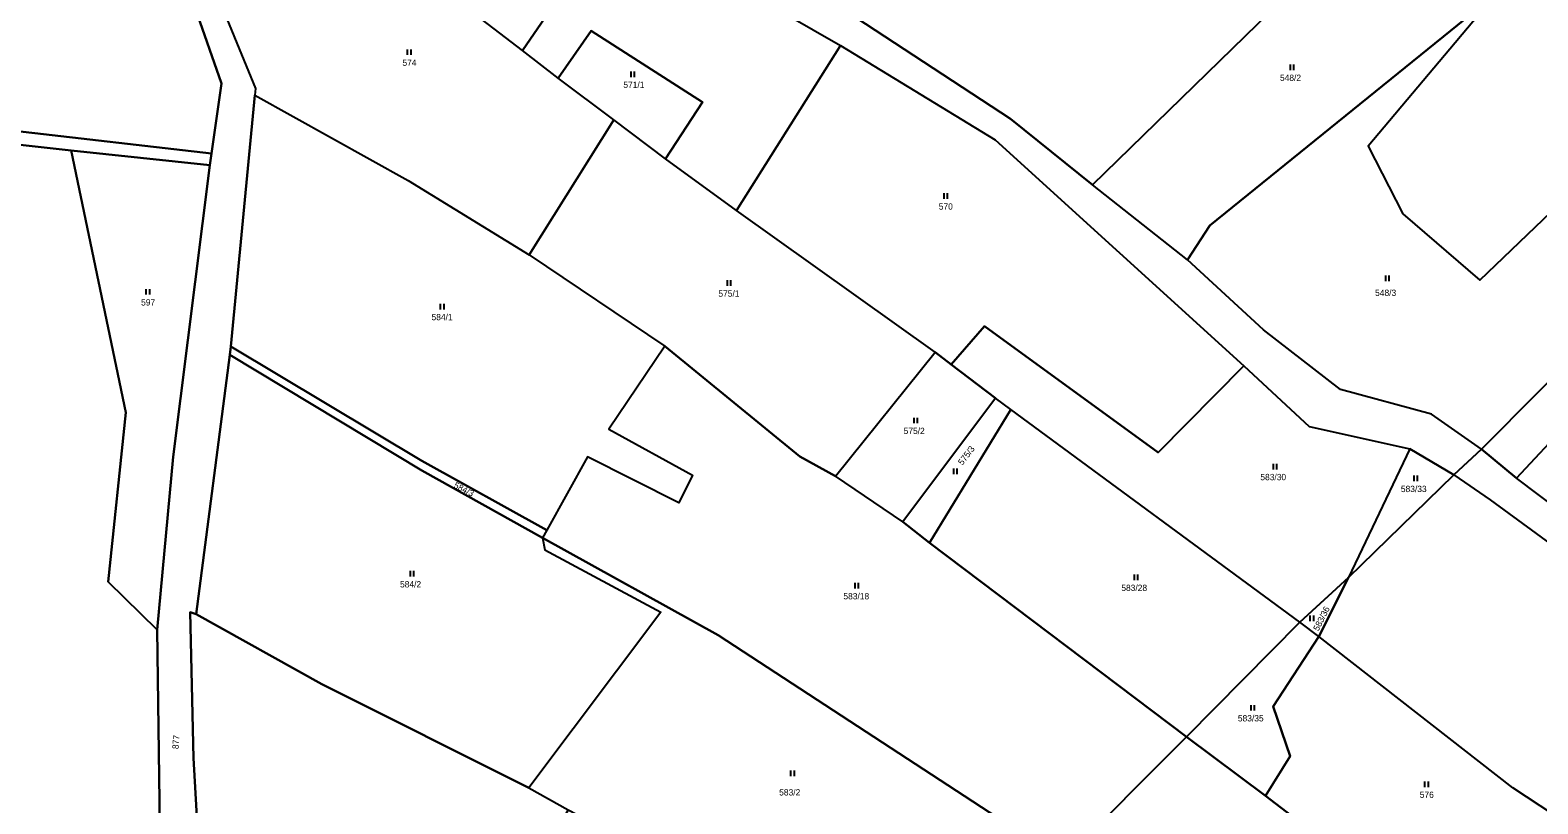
# Model space of a CAD drawing. Extents: x -654083 to -650132, y -1099819 to -1096699.
# Drawn here: x -651503.4 to -651096.5, y -1099463.2 to -1099254.3 of the extents above; entities that cross this region are included whole.
import ezdxf

# ---------------------------------------------------------------- set-up
doc = ezdxf.new("R2010")
doc.units = 0
for name, color, linetype in [('Obvody jako plochy', 7, 'Continuous'), ('Parcelní čísla', 7, 'Continuous'), ('Značky kultur', 7, 'Continuous')]:
    doc.layers.add(name, color=color, linetype=linetype)

msp = doc.modelspace()

# ---------------------------------------------------------------- linework, layer by layer
at = {"layer": 'Obvody jako plochy'}
for points in [[(-651361.41, -1099214.97), (-651345.53, -1099223.48), (-651370.53, -1099259.81), (-651473.62, -1099180.92), (-651482.97, -1099161.24), (-651493.88, -1099107.98), (-651501.18, -1099060.03), (-651474, -1099112.36), (-651462.67, -1099135.36)], [(-651141.13, -1099222.36), (-651168.37, -1099201.86), (-651224.02, -1099169.29), (-651247.05, -1099161.66), (-651253.03, -1099161.64), (-651327.1, -1099132.32), (-651377.23, -1099195.79), (-651353.11, -1099213.59), (-651307.78, -1099236.83), (-651301.37, -1099237.18), (-651238.83, -1099278.32), (-651216.66, -1099296.1)], [(-651479.12, -1099181.85), (-651473.09, -1099207.65), (-651451.71, -1099268.77), (-651454.43, -1099287.61), (-651507.59, -1099281.5), (-651523.25, -1099270.05), (-651505.55, -1099184.16)], [(-651345.88, -1099278.57), (-651360.85, -1099267.28), (-651370.53, -1099259.81), (-651473.62, -1099180.92), (-651466.18, -1099212.5), (-651442.58, -1099270.08), (-651442.69, -1099271.85), (-651401.34, -1099294.94), (-651368.68, -1099314.98)], [(-651092.91, -1099303.38), (-650995.49, -1099219.16), (-651020.68, -1099196.05), (-651028.16, -1099200.02), (-651030.54, -1099198.8), (-651033.41, -1099210.01), (-651047.27, -1099224.69), (-651089.83, -1099235.78), (-651094.43, -1099237.17), (-651109.72, -1099246.95), (-651142.31, -1099285.7), (-651132.9, -1099303.92), (-651112.15, -1099321.87)], [(-651312.78, -1099302.99), (-651331.88, -1099289.06), (-651321.91, -1099273.79), (-651351.97, -1099254.49), (-651360.85, -1099267.28), (-651370.53, -1099259.81), (-651345.53, -1099223.48), (-651284.69, -1099258.47)], [(-651141.13, -1099222.36), (-651109.72, -1099246.95), (-651113.92, -1099249.54), (-651185.01, -1099307.05), (-651191.01, -1099316.35), (-651216.66, -1099296.1)], [(-651142.31, -1099285.7), (-651132.9, -1099303.92), (-651112.15, -1099321.87), (-651092.91, -1099303.38), (-651077.37, -1099310.53), (-651065.35, -1099320.88), (-651111.65, -1099367.47), (-651125.21, -1099358.01), (-651149.7, -1099351.34), (-651170.47, -1099335.22), (-651191.01, -1099316.35), (-651185.01, -1099307.05), (-651113.92, -1099249.54), (-651109.72, -1099246.95)], [(-651351.97, -1099254.49), (-651321.91, -1099273.79), (-651331.88, -1099289.06), (-651345.88, -1099278.57), (-651360.85, -1099267.28)], [(-651175.84, -1099344.98), (-651198.97, -1099368.38), (-651245.8, -1099334.23), (-651254.77, -1099344.6), (-651259.09, -1099341.31), (-651312.78, -1099302.99), (-651284.69, -1099258.47), (-651242.97, -1099283.96)], [(-651328.32, -1099381.92), (-651352.97, -1099369.49), (-651363.9, -1099389.31), (-651397.62, -1099370.64), (-651449.25, -1099339.77), (-651442.69, -1099271.85), (-651401.34, -1099294.94), (-651368.68, -1099314.98), (-651332.12, -1099339.64), (-651347.19, -1099362.04), (-651324.64, -1099374.49)], [(-651492.29, -1099286.82), (-651510.1, -1099284.83), (-651528.46, -1099282.94), (-651562.22, -1099386.38), (-651594.21, -1099488.54), (-651597.88, -1099490.49), (-651592.42, -1099471.69), (-651576.01, -1099419.56), (-651555.27, -1099355.5), (-651545.37, -1099327.63), (-651530.05, -1099279.76), (-651507.59, -1099281.5), (-651454.43, -1099287.61), (-651454.83, -1099290.8)], [(-651259.09, -1099341.31), (-651312.78, -1099302.99), (-651331.88, -1099289.06), (-651345.88, -1099278.57), (-651368.68, -1099314.98), (-651332.12, -1099339.64), (-651295.61, -1099369.42), (-651286.04, -1099374.76)], [(-651482.3, -1099403.23), (-651469.09, -1099416.19), (-651468.37, -1099469.18), (-651463.94, -1099506.99), (-651473.85, -1099509.34), (-651487.1, -1099503.28), (-651493.27, -1099530.46), (-651505.27, -1099517.9), (-651514.96, -1099509.1), (-651545.73, -1099483.77), (-651580.37, -1099485.72), (-651565.34, -1099445.91), (-651533.73, -1099358.76), (-651518.38, -1099315.62), (-651510.1, -1099284.83), (-651492.29, -1099286.82), (-651477.55, -1099357.52)], [(-651454.83, -1099290.8), (-651464.79, -1099369.48), (-651469.09, -1099416.19), (-651482.3, -1099403.23), (-651477.55, -1099357.52), (-651492.29, -1099286.82)], [(-651064.28, -1099321.8), (-651065.35, -1099320.88), (-651111.65, -1099367.47), (-651102.24, -1099375.24), (-651074.36, -1099345.41), (-651030.66, -1099298.5), (-651033.69, -1099296.85), (-651045.1, -1099308.88)], [(-651131.02, -1099367.39), (-651147.61, -1099402.13), (-651160.71, -1099414.12), (-651238.71, -1099356.76), (-651242.87, -1099353.66), (-651254.77, -1099344.6), (-651245.8, -1099334.23), (-651198.97, -1099368.38), (-651175.84, -1099344.98), (-651158.15, -1099361.33)], [(-651050.55, -1099334.35), (-651021.74, -1099345.07), (-651071.9, -1099398.16), (-651102.24, -1099375.24), (-651074.36, -1099345.41), (-651059.35, -1099348.08)], [(-651333.18, -1099411.46), (-651368.75, -1099458.92), (-651424.65, -1099430.87), (-651458.57, -1099412), (-651449.47, -1099342.03), (-651397.62, -1099373.18), (-651365.08, -1099391.43), (-651364.49, -1099394.66)], [(-651363.9, -1099389.31), (-651365.08, -1099391.43), (-651397.62, -1099373.18), (-651449.47, -1099342.03), (-651449.25, -1099339.77), (-651397.62, -1099370.64)], [(-651224.54, -1099478.45), (-651191.26, -1099445.14), (-651260.62, -1099392.76), (-651267.89, -1099387.11), (-651286.04, -1099374.76), (-651295.61, -1099369.42), (-651332.12, -1099339.64), (-651347.19, -1099362.04), (-651324.64, -1099374.49), (-651328.32, -1099381.92), (-651352.97, -1099369.49), (-651363.9, -1099389.31), (-651365.08, -1099391.43), (-651317.67, -1099417.67)], [(-651242.87, -1099353.66), (-651267.89, -1099387.11), (-651286.04, -1099374.76), (-651259.09, -1099341.31), (-651254.77, -1099344.6)], [(-651238.71, -1099356.76), (-651242.87, -1099353.66), (-651267.89, -1099387.11), (-651260.62, -1099392.76)], [(-651191.26, -1099445.14), (-651160.71, -1099414.12), (-651238.71, -1099356.76), (-651260.62, -1099392.76)], [(-651147.61, -1099402.13), (-651119.12, -1099374.35), (-651131.02, -1099367.39)], [(-650965.16, -1099482.13), (-650989.75, -1099459.95), (-651015.14, -1099438.56), (-651043.54, -1099419.8), (-651071.9, -1099398.16), (-651102.24, -1099375.24), (-651111.65, -1099367.47), (-651119.12, -1099374.35), (-651109.32, -1099381.17), (-651012.39, -1099452.17), (-650950.57, -1099506.77), (-650948.73, -1099508.29), (-650872.05, -1099583.45), (-650865.57, -1099580.66), (-650936.39, -1099507.62), (-650941.65, -1099502.66)], [(-651012.39, -1099452.17), (-650950.57, -1099506.77), (-650983.27, -1099536.39), (-651027.99, -1099505.28), (-651084.79, -1099471.05), (-651103.19, -1099458.92), (-651155.55, -1099418.01), (-651147.61, -1099402.13), (-651119.12, -1099374.35), (-651109.32, -1099381.17)], [(-651206.35, -1099544.31), (-651196.8, -1099551.52), (-651195.54, -1099525.61), (-651192.17, -1099520.98), (-651235.14, -1099489.61), (-651224.54, -1099478.45), (-651317.67, -1099417.67), (-651365.08, -1099391.43), (-651364.49, -1099394.66), (-651333.18, -1099411.46), (-651368.75, -1099458.92), (-651358.19, -1099464.79), (-651346, -1099471.07), (-651327.08, -1099480.87), (-651302.24, -1099492.79), (-651283.85, -1099500.84), (-651262.06, -1099510.48), (-651256.1, -1099513.16)], [(-651147.61, -1099402.13), (-651155.55, -1099418.01), (-651160.71, -1099414.12)], [(-651408.9, -1099550.69), (-651441.99, -1099531.54), (-651455.17, -1099523.5), (-651459.24, -1099450.86), (-651460.18, -1099411.43), (-651458.57, -1099412), (-651424.65, -1099430.87), (-651368.75, -1099458.92), (-651358.19, -1099464.79), (-651401.15, -1099538.71)], [(-651163.32, -1099450.36), (-651167.9, -1099436.91), (-651155.55, -1099418.01), (-651160.71, -1099414.12), (-651191.26, -1099445.14), (-651169.98, -1099461)], [(-651113.68, -1099504.3), (-651084.79, -1099471.05), (-651103.19, -1099458.92), (-651155.55, -1099418.01), (-651167.9, -1099436.91), (-651163.32, -1099450.36), (-651169.98, -1099461), (-651136.54, -1099486.72)], [(-651136.54, -1099486.72), (-651169.98, -1099461), (-651191.26, -1099445.14), (-651224.54, -1099478.45), (-651173.62, -1099511.33), (-651165.24, -1099516.64)]]:
    msp.add_lwpolyline(points, close=True, dxfattribs=at)
for points in [[(-651466.18, -1099212.5), (-651442.58, -1099270.08), (-651442.69, -1099271.85), (-651449.25, -1099339.77), (-651449.47, -1099342.03), (-651458.57, -1099412), (-651460.18, -1099411.43), (-651459.24, -1099450.86), (-651455.17, -1099523.5), (-651455.17, -1099525.51), (-651462.11, -1099521.14), (-651463.94, -1099506.99), (-651468.37, -1099469.18), (-651469.09, -1099416.19), (-651464.79, -1099369.48), (-651454.83, -1099290.8), (-651454.43, -1099287.61), (-651451.71, -1099268.77), (-651473.09, -1099207.65)], [(-651345.53, -1099223.48), (-651284.69, -1099258.47), (-651242.97, -1099283.96), (-651175.84, -1099344.98), (-651158.15, -1099361.33), (-651131.02, -1099367.39), (-651119.12, -1099374.35), (-651111.65, -1099367.47), (-651125.21, -1099358.01), (-651149.7, -1099351.34), (-651170.47, -1099335.22), (-651191.01, -1099316.35), (-651216.66, -1099296.1), (-651238.83, -1099278.32), (-651301.37, -1099237.18)]]:
    msp.add_lwpolyline(points, dxfattribs=at)
at = {"layer": 'Značky kultur'}
for p, q in [((-651401.59, -1099259.53), (-651401.59, -1099261.03)), ((-651400.57, -1099261.03), (-651400.57, -1099259.53)), ((-651341.28, -1099265.5), (-651341.28, -1099267)), ((-651340.26, -1099267), (-651340.26, -1099265.5)), ((-651163.33, -1099263.6), (-651163.33, -1099265.1)), ((-651162.31, -1099265.1), (-651162.31, -1099263.6)), ((-651256.81, -1099298.35), (-651256.81, -1099299.85)), ((-651255.79, -1099299.85), (-651255.79, -1099298.35)), ((-651315.28, -1099321.86), (-651315.28, -1099323.36)), ((-651314.26, -1099323.36), (-651314.26, -1099321.86)), ((-651137.58, -1099320.61), (-651137.58, -1099322.11)), ((-651136.56, -1099322.11), (-651136.56, -1099320.61)), ((-651472.11, -1099324.24), (-651472.11, -1099325.74)), ((-651471.08, -1099325.74), (-651471.08, -1099324.24)), ((-651392.67, -1099328.22), (-651392.67, -1099329.72)), ((-651391.65, -1099329.72), (-651391.65, -1099328.22)), ((-651264.91, -1099358.95), (-651264.91, -1099360.45)), ((-651263.89, -1099360.45), (-651263.89, -1099358.95)), ((-651167.91, -1099371.4), (-651167.91, -1099372.9)), ((-651166.89, -1099372.9), (-651166.89, -1099371.4)), ((-651254.22, -1099372.66), (-651254.22, -1099374.16)), ((-651253.2, -1099374.16), (-651253.2, -1099372.66)), ((-651129.93, -1099374.6), (-651129.93, -1099376.1)), ((-651128.91, -1099376.1), (-651128.91, -1099374.6)), ((-651400.8, -1099400.34), (-651400.8, -1099401.84)), ((-651399.78, -1099401.84), (-651399.78, -1099400.34)), ((-651280.81, -1099403.56), (-651280.81, -1099405.06)), ((-651279.79, -1099405.06), (-651279.79, -1099403.56)), ((-651205.43, -1099401.3), (-651205.43, -1099402.8)), ((-651204.41, -1099402.8), (-651204.41, -1099401.3)), ((-651158, -1099412.4), (-651158, -1099413.9)), ((-651156.97, -1099413.9), (-651156.97, -1099412.4)), ((-651173.95, -1099436.52), (-651173.95, -1099438.02)), ((-651172.93, -1099438.02), (-651172.93, -1099436.52)), ((-651298.13, -1099454.22), (-651298.13, -1099455.72)), ((-651297.1, -1099455.72), (-651297.1, -1099454.22)), ((-651127.02, -1099457.16), (-651127.02, -1099458.66)), ((-651125.99, -1099458.66), (-651125.99, -1099457.16))]:
    msp.add_line(p, q, dxfattribs=at)

# ---------------------------------------------------------------- texts
at = {"layer": 'Parcelní čísla'}
for s, p in [('574', (-651402.9, -1099263.97)), ('571/1', (-651343.28, -1099269.93)), ('548/2', (-651166.07, -1099268.04)), ('570', (-651258.15, -1099302.79)), ('597', (-651473.42, -1099328.67)), ('575/1', (-651317.63, -1099326.3)), ('548/3', (-651140.39, -1099326.09)), ('584/1', (-651395.04, -1099332.65)), ('575/2', (-651267.63, -1099363.38)), ('583/30', (-651171.37, -1099375.83)), ('583/33', (-651133.44, -1099379.04)), ('584/2', (-651403.54, -1099404.78)), ('583/28', (-651208.88, -1099405.74)), ('583/18', (-651283.89, -1099408)), ('583/35', (-651177.43, -1099440.95)), ('583/2', (-651301.22, -1099460.94)), ('576', (-651128.33, -1099461.59))]:
    msp.add_text(s, height=1.7, dxfattribs=at).set_placement(p)
for s, rotation, p in [('575/3', 52.659, (-651251.77, -1099371.92)), ('584/3', 332.892, (-651389.21, -1099377.75)), ('583/36', 63.153, (-651155.69, -1099416.68)), ('877', 85.536, (-651463.34, -1099448.48))]:
    msp.add_text(s, height=1.7, rotation=rotation, dxfattribs=at).set_placement(p)

doc.saveas('drawing.dxf')
